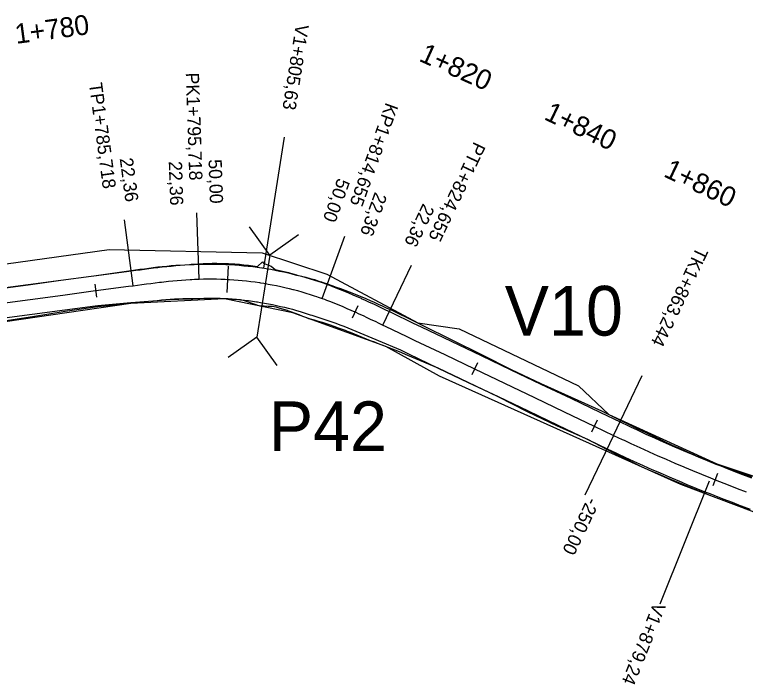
# Model space of a CAD drawing. Extents: x -636600 to -628587, y -1090963 to -1085869.
# Drawn here: x -633564.6 to -633454.2, y -1089535.8 to -1089434.7 of the extents above; entities that cross this region are included whole.
import ezdxf

# ---------------------------------------------------------------- set-up
doc = ezdxf.new("R2010")
doc.units = 0
for name, color, linetype in [('01_PARCELY_NÁVRH_PC', 7, 'Continuous'), ('03_PC_OBJEKTY_NÁVRH', 7, 'Continuous'), ('HEKTOMETRY100', 7, 'Continuous'), ('HEKTOMETRY20', 7, 'Continuous'), ('HL_BODY', 7, 'Continuous'), ('POLOMERY', 7, 'Continuous'), ('situace_osa', 7, 'Continuous'), ('situace_těleso', 7, 'Continuous'), ('situace_vozovka', 7, 'Continuous'), ('VRCHOLY', 7, 'Continuous')]:
    doc.layers.add(name, color=color, linetype=linetype)

msp = doc.modelspace()

# ---------------------------------------------------------------- linework, layer by layer
at = {"layer": '01_PARCELY_NÁVRH_PC'}
for points in [[(-633610.73, -1089478.58), (-633550.28, -1089470.19), (-633527.18, -1089470.65), (-633517.4, -1089473.91), (-633503.68, -1089481.26), (-633497.44, -1089482.12), (-633479.41, -1089490.77), (-633474.84, -1089495.09), (-633458.55, -1089502.54), (-633407.11, -1089519.63), (-633396.92, -1089522.17), (-633388.8, -1089522.69), (-633380.68, -1089521.67), (-633356.41, -1089515.63), (-633349.84, -1089515.28), (-633338.61, -1089516.06)], [(-633346.77, -1089521.27), (-633353.26, -1089521.36), (-633369.51, -1089524.36), (-633381.85, -1089527.63), (-633390.68, -1089528.41), (-633399.9, -1089527.35), (-633447.58, -1089511.82), (-633463.97, -1089505.64), (-633500.41, -1089489.28), (-633508.52, -1089484.82), (-633522.53, -1089479.74), (-633532.87, -1089477.61), (-633547.01, -1089478.31), (-633597.08, -1089485.63)]]:
    msp.add_lwpolyline(points, dxfattribs=at)
at = {"layer": '03_PC_OBJEKTY_NÁVRH'}
for points in [[(-633521.72, -1089467.94), (-633526.02, -1089471.04), (-633529.12, -1089466.74)], [(-633526.02, -1089471.04), (-633528.01, -1089483.38)], [(-633524.91, -1089487.68), (-633528.01, -1089483.38), (-633532.31, -1089486.48)]]:
    msp.add_lwpolyline(points, dxfattribs=at)
at = {"layer": 'HEKTOMETRY100'}
msp.add_lwpolyline([(-633532.31, -1089472.68), (-633532.53, -1089476.67)], dxfattribs=at)
at = {"layer": 'HEKTOMETRY20'}
for points in [[(-633552.45, -1089475.39), (-633552.18, -1089477.37)], [(-633512.75, -1089478.69), (-633513.58, -1089480.51)], [(-633494.67, -1089487.29), (-633495.54, -1089489.1)], [(-633476.63, -1089495.92), (-633477.49, -1089497.72)], [(-633458.42, -1089504), (-633459.16, -1089505.86)]]:
    msp.add_lwpolyline(points, dxfattribs=at)
at = {"layer": 'HL_BODY'}
for points in [[(-633536.7, -1089474.63), (-633537.03, -1089464.64)], [(-633546.65, -1089475.63), (-633547.97, -1089465.71)], [(-633518.11, -1089477.57), (-633514.72, -1089468.16)], [(-633508.95, -1089481.57), (-633504.64, -1089472.55)], [(-633474.13, -1089498.22), (-633469.82, -1089489.19)]]:
    msp.add_lwpolyline(points, dxfattribs=at)
at = {"layer": 'POLOMERY'}
for points in [[(-633536.7, -1089474.63), (-633537.03, -1089464.64)], [(-633546.65, -1089475.63), (-633547.97, -1089465.71)], [(-633518.11, -1089477.57), (-633514.72, -1089468.16)], [(-633508.95, -1089481.57), (-633504.64, -1089472.55)], [(-633474.13, -1089498.22), (-633478.45, -1089507.24)]]:
    msp.add_lwpolyline(points, dxfattribs=at)
at = {"layer": 'situace_osa'}
msp.add_lwpolyline([(-633567.18, -1089478.37), (-633562.23, -1089477.71), (-633557.27, -1089477.05), (-633552.68, -1089476.43), (-633552.31, -1089476.38), (-633547.36, -1089475.72), (-633546.65, -1089475.63), (-633545.99, -1089475.54), (-633545.33, -1089475.45), (-633544.66, -1089475.36), (-633544, -1089475.28), (-633543.34, -1089475.2), (-633542.68, -1089475.12), (-633542.4, -1089475.08), (-633542.02, -1089475.04), (-633541.35, -1089474.97), (-633540.69, -1089474.9), (-633540.03, -1089474.84), (-633539.36, -1089474.79), (-633538.7, -1089474.74), (-633538.03, -1089474.69), (-633537.79, -1089474.68), (-633537.42, -1089474.66), (-633537.37, -1089474.66), (-633536.7, -1089474.63), (-633536.05, -1089474.62), (-633535.4, -1089474.61), (-633534.74, -1089474.61), (-633534.09, -1089474.62), (-633533.44, -1089474.63), (-633532.78, -1089474.66), (-633532.42, -1089474.68), (-633532.13, -1089474.69), (-633531.48, -1089474.73), (-633530.83, -1089474.79), (-633530.18, -1089474.84), (-633529.53, -1089474.91), (-633528.88, -1089474.99), (-633528.23, -1089475.07), (-633527.59, -1089475.17), (-633527.45, -1089475.19), (-633526.94, -1089475.27), (-633526.3, -1089475.38), (-633525.66, -1089475.5), (-633525.02, -1089475.62), (-633524.38, -1089475.76), (-633523.74, -1089475.9), (-633523.11, -1089476.06), (-633522.55, -1089476.2), (-633522.47, -1089476.22), (-633521.84, -1089476.38), (-633521.21, -1089476.56), (-633520.59, -1089476.75), (-633519.96, -1089476.94), (-633519.34, -1089477.14), (-633519, -1089477.26), (-633518.72, -1089477.35), (-633518.11, -1089477.57), (-633517.78, -1089477.69), (-633517.48, -1089477.8), (-633516.86, -1089478.04), (-633516.24, -1089478.28), (-633515.62, -1089478.53), (-633515.01, -1089478.79), (-633514.39, -1089479.05), (-633513.78, -1089479.32), (-633513.17, -1089479.59), (-633513.16, -1089479.6), (-633512.57, -1089479.87), (-633511.96, -1089480.15), (-633511.36, -1089480.43), (-633510.76, -1089480.71), (-633510.15, -1089481), (-633509.55, -1089481.29), (-633508.95, -1089481.57), (-633508.64, -1089481.72), (-633505.35, -1089483.3), (-633504.13, -1089483.88), (-633499.62, -1089486.04), (-633495.11, -1089488.19), (-633490.59, -1089490.35), (-633486.08, -1089492.51), (-633481.57, -1089494.66), (-633477.06, -1089496.82), (-633474.13, -1089498.22), (-633472.82, -1089498.84), (-633472.55, -1089498.97), (-633471.51, -1089499.45), (-633470.19, -1089500.06), (-633468.86, -1089500.66), (-633468, -1089501.05), (-633467.54, -1089501.25), (-633466.21, -1089501.84), (-633464.87, -1089502.41), (-633463.54, -1089502.98), (-633463.41, -1089503.04), (-633462.2, -1089503.54), (-633460.86, -1089504.1), (-633459.51, -1089504.64), (-633458.79, -1089504.93), (-633458.16, -1089505.18), (-633456.81, -1089505.71), (-633455.45, -1089506.23), (-633454.12, -1089506.73)], dxfattribs=at)
at = {"layer": 'situace_těleso'}
for points in [[(-633567.49, -1089476.1), (-633562.53, -1089475.45), (-633557.57, -1089474.8), (-633552.98, -1089474.2), (-633552.61, -1089474.15), (-633547.66, -1089473.45), (-633546.95, -1089473.35), (-633546.29, -1089473.25), (-633545.63, -1089473.16), (-633544.96, -1089473.07), (-633544.29, -1089472.98), (-633543.62, -1089472.89), (-633542.95, -1089472.81), (-633542.66, -1089472.78), (-633542.27, -1089472.73), (-633541.6, -1089472.67), (-633540.91, -1089472.6), (-633540.23, -1089472.55), (-633539.54, -1089472.51), (-633538.85, -1089472.48), (-633538.16, -1089472.44), (-633537.91, -1089472.39), (-633537.53, -1089472.36), (-633537.47, -1089472.36), (-633536.78, -1089472.31), (-633536.09, -1089472.28), (-633535.41, -1089472.26), (-633534.73, -1089472.25), (-633534.04, -1089472.25), (-633533.36, -1089472.26), (-633532.68, -1089472.28), (-633532.29, -1089472.29), (-633531.99, -1089472.31), (-633531.31, -1089472.35), (-633530.63, -1089472.4), (-633529.95, -1089472.46), (-633529.27, -1089472.54), (-633528.59, -1089472.62), (-633527.91, -1089472.72), (-633527.11, -1089472.02), (-633526.99, -1089472.21), (-633526.47, -1089472.41), (-633525.82, -1089472.66), (-633525.21, -1089473.19), (-633524.55, -1089473.34), (-633523.88, -1089473.5), (-633523.22, -1089473.66), (-633522.56, -1089473.84), (-633521.99, -1089474), (-633521.9, -1089474.03), (-633521.24, -1089474.2), (-633520.58, -1089474.37), (-633519.92, -1089474.54), (-633519.26, -1089474.72), (-633518.61, -1089474.93), (-633518.25, -1089475.05), (-633517.96, -1089475.15), (-633517.32, -1089475.37), (-633516.98, -1089475.5), (-633516.66, -1089475.61), (-633516.01, -1089475.85), (-633515.35, -1089476.08), (-633514.7, -1089476.31), (-633514.06, -1089476.56), (-633513.42, -1089476.81), (-633512.78, -1089477.06), (-633512.15, -1089477.33), (-633512.14, -1089477.33), (-633511.52, -1089477.59), (-633510.9, -1089477.86), (-633510.28, -1089478.14), (-633509.67, -1089478.42), (-633509.06, -1089478.69), (-633508.45, -1089478.97), (-633507.84, -1089479.25), (-633507.53, -1089479.4), (-633504.25, -1089480.99), (-633503.03, -1089481.59), (-633498.55, -1089483.8), (-633494.07, -1089486.03), (-633489.6, -1089488.27), (-633485.09, -1089490.42), (-633480.52, -1089492.47), (-633475.97, -1089494.53), (-633473.06, -1089495.96), (-633471.77, -1089496.6), (-633471.5, -1089496.74), (-633470.48, -1089497.23), (-633469.18, -1089497.86), (-633467.88, -1089498.47), (-633467.03, -1089498.87), (-633466.57, -1089499.08), (-633465.27, -1089499.68), (-633463.96, -1089500.28), (-633462.65, -1089500.88), (-633462.53, -1089500.93), (-633461.33, -1089501.46), (-633459.99, -1089501.99), (-633458.65, -1089502.5), (-633457.93, -1089502.77), (-633457.3, -1089503), (-633455.95, -1089503.5), (-633454.6, -1089503.99), (-633453.27, -1089504.46)], [(-633453.57, -1089509.53), (-633454.95, -1089509.03), (-633454.98, -1089509.02), (-633456.33, -1089508.52), (-633457.7, -1089508.01), (-633459.07, -1089507.48), (-633459.7, -1089507.23), (-633460.43, -1089506.94), (-633461.8, -1089506.4), (-633463.16, -1089505.85), (-633464.38, -1089505.34), (-633464.51, -1089505.29), (-633465.86, -1089504.72), (-633467.21, -1089504.14), (-633468.56, -1089503.57), (-633469.03, -1089503.37), (-633469.9, -1089502.97), (-633471.22, -1089502.33), (-633472.54, -1089501.67), (-633473.57, -1089501.15), (-633473.84, -1089501.01), (-633475.15, -1089500.34), (-633478.03, -1089498.85), (-633482.61, -1089496.84), (-633487.12, -1089494.68), (-633491.58, -1089492.4), (-633496.09, -1089490.25), (-633500.59, -1089488.07), (-633505.21, -1089486.15), (-633506.46, -1089485.61), (-633509.87, -1089484.31), (-633510.19, -1089484.18), (-633510.81, -1089483.93), (-633511.43, -1089483.68), (-633512.04, -1089483.43), (-633512.65, -1089483.19), (-633513.26, -1089482.94), (-633513.87, -1089482.71), (-633514.46, -1089482.48), (-633514.47, -1089482.47), (-633515.08, -1089482.24), (-633515.68, -1089482.02), (-633516.29, -1089481.81), (-633516.89, -1089481.6), (-633517.49, -1089481.4), (-633518.09, -1089481.2), (-633518.69, -1089481.02), (-633518.98, -1089480.93), (-633519.29, -1089480.84), (-633519.87, -1089480.68), (-633520.14, -1089480.61), (-633520.45, -1089480.5), (-633521.02, -1089480.27), (-633521.58, -1089480.04), (-633522.15, -1089479.83), (-633522.73, -1089479.63), (-633523.31, -1089479.43), (-633523.38, -1089479.4), (-633523.89, -1089479.24), (-633524.47, -1089479.06), (-633525.06, -1089478.89), (-633525.66, -1089478.78), (-633526.28, -1089478.75), (-633526.89, -1089478.73), (-633527.51, -1089478.71), (-633527.97, -1089478.57), (-633528.1, -1089478.53), (-633528.68, -1089478.32), (-633529.27, -1089478.12), (-633529.87, -1089477.93), (-633530.47, -1089477.77), (-633531.08, -1089477.72), (-633531.69, -1089477.67), (-633532.3, -1089477.63), (-633532.58, -1089477.62), (-633532.92, -1089477.6), (-633533.53, -1089477.58), (-633534.15, -1089477.57), (-633534.76, -1089477.57), (-633535.38, -1089477.57), (-633535.99, -1089477.59), (-633536.6, -1089477.61), (-633537.23, -1089477.63), (-633537.28, -1089477.63), (-633537.63, -1089477.64), (-633537.86, -1089477.64), (-633538.5, -1089477.64), (-633539.14, -1089477.64), (-633539.78, -1089477.66), (-633540.42, -1089477.68), (-633541.07, -1089477.73), (-633541.71, -1089477.78), (-633542.08, -1089477.82), (-633542.36, -1089477.84), (-633543.01, -1089477.9), (-633543.66, -1089477.96), (-633544.32, -1089478.03), (-633544.98, -1089478.09), (-633545.64, -1089478.16), (-633546.3, -1089478.23), (-633547.01, -1089478.31), (-633551.99, -1089478.84), (-633552.36, -1089478.88), (-633556.94, -1089479.55), (-633561.88, -1089480.31), (-633566.82, -1089481.08)]]:
    msp.add_lwpolyline(points, dxfattribs=at)
at = {"layer": 'situace_vozovka'}
for points in [[(-633567.48, -1089476.14), (-633562.52, -1089475.48), (-633557.57, -1089474.82), (-633552.98, -1089474.2), (-633552.61, -1089474.15), (-633547.66, -1089473.49), (-633546.95, -1089473.4), (-633546.28, -1089473.31), (-633545.62, -1089473.22), (-633544.95, -1089473.13), (-633544.29, -1089473.05), (-633543.61, -1089472.96), (-633542.94, -1089472.88), (-633542.66, -1089472.85), (-633542.27, -1089472.81), (-633541.59, -1089472.73), (-633540.91, -1089472.66), (-633540.23, -1089472.6), (-633539.54, -1089472.54), (-633538.85, -1089472.49), (-633538.16, -1089472.45), (-633537.91, -1089472.43), (-633537.52, -1089472.41), (-633537.47, -1089472.41), (-633536.77, -1089472.38), (-633536.09, -1089472.37), (-633535.41, -1089472.36), (-633534.73, -1089472.36), (-633534.05, -1089472.37), (-633533.36, -1089472.38), (-633532.68, -1089472.41), (-633532.3, -1089472.43), (-633532, -1089472.45), (-633531.32, -1089472.49), (-633530.64, -1089472.54), (-633529.96, -1089472.61), (-633529.28, -1089472.68), (-633528.6, -1089472.76), (-633527.93, -1089472.84), (-633527.25, -1089472.94), (-633527.11, -1089472.96), (-633526.58, -1089473.05), (-633525.9, -1089473.16), (-633525.23, -1089473.29), (-633524.56, -1089473.42), (-633523.9, -1089473.56), (-633523.23, -1089473.71), (-633522.57, -1089473.87), (-633521.99, -1089474.02), (-633521.91, -1089474.04), (-633521.25, -1089474.21), (-633520.59, -1089474.4), (-633519.94, -1089474.59), (-633519.28, -1089474.79), (-633518.63, -1089475), (-633518.28, -1089475.12), (-633517.99, -1089475.22), (-633517.34, -1089475.45), (-633517.01, -1089475.57), (-633516.69, -1089475.69), (-633516.04, -1089475.94), (-633515.4, -1089476.19), (-633514.76, -1089476.45), (-633514.13, -1089476.72), (-633513.5, -1089476.99), (-633512.87, -1089477.26), (-633512.25, -1089477.54), (-633512.24, -1089477.55), (-633511.63, -1089477.82), (-633511.02, -1089478.11), (-633510.4, -1089478.39), (-633509.79, -1089478.68), (-633509.19, -1089478.97), (-633508.58, -1089479.26), (-633507.98, -1089479.54), (-633507.67, -1089479.69), (-633504.38, -1089481.27), (-633503.16, -1089481.85), (-633498.65, -1089484.01), (-633494.13, -1089486.16), (-633489.62, -1089488.32), (-633485.11, -1089490.48), (-633480.6, -1089492.63), (-633476.09, -1089494.79), (-633473.16, -1089496.19), (-633471.86, -1089496.8), (-633471.59, -1089496.93), (-633470.56, -1089497.41), (-633469.25, -1089498.02), (-633467.94, -1089498.61), (-633467.08, -1089498.99), (-633466.63, -1089499.2), (-633465.31, -1089499.78), (-633463.99, -1089500.35), (-633462.66, -1089500.91), (-633462.54, -1089500.96), (-633461.34, -1089501.47), (-633460, -1089502.01), (-633458.67, -1089502.55), (-633457.95, -1089502.84), (-633457.33, -1089503.09), (-633455.99, -1089503.61), (-633454.65, -1089504.13), (-633453.33, -1089504.63)], [(-633566.88, -1089480.6), (-633561.93, -1089479.94), (-633556.97, -1089479.28), (-633552.38, -1089478.66), (-633552.01, -1089478.63), (-633547.03, -1089478.19), (-633546.31, -1089478.13), (-633545.65, -1089478.07), (-633544.99, -1089478.01), (-633544.33, -1089477.95), (-633543.67, -1089477.9), (-633543.02, -1089477.85), (-633542.36, -1089477.8), (-633542.09, -1089477.78), (-633541.71, -1089477.75), (-633541.07, -1089477.71), (-633540.42, -1089477.68), (-633539.78, -1089477.65), (-633539.14, -1089477.63), (-633538.5, -1089477.61), (-633537.87, -1089477.6), (-633537.63, -1089477.6), (-633537.28, -1089477.58), (-633537.23, -1089477.58), (-633536.61, -1089477.55), (-633535.99, -1089477.54), (-633535.38, -1089477.53), (-633534.76, -1089477.53), (-633534.15, -1089477.53), (-633533.53, -1089477.55), (-633532.92, -1089477.57), (-633532.57, -1089477.59), (-633532.3, -1089477.61), (-633531.69, -1089477.65), (-633531.08, -1089477.69), (-633530.46, -1089477.75), (-633529.85, -1089477.81), (-633529.24, -1089477.89), (-633528.63, -1089477.97), (-633528.02, -1089478.05), (-633527.89, -1089478.07), (-633527.42, -1089478.15), (-633526.81, -1089478.25), (-633526.21, -1089478.37), (-633525.6, -1089478.49), (-633525, -1089478.61), (-633524.4, -1089478.75), (-633523.8, -1089478.89), (-633523.28, -1089479.02), (-633523.21, -1089479.04), (-633522.61, -1089479.2), (-633522.02, -1089479.37), (-633521.43, -1089479.54), (-633520.84, -1089479.72), (-633520.26, -1089479.91), (-633519.94, -1089480.02), (-633519.67, -1089480.1), (-633519.08, -1089480.27), (-633518.77, -1089480.37), (-633518.48, -1089480.46), (-633517.88, -1089480.66), (-633517.28, -1089480.87), (-633516.68, -1089481.08), (-633516.07, -1089481.3), (-633515.47, -1089481.53), (-633514.87, -1089481.76), (-633514.26, -1089482), (-633514.25, -1089482), (-633513.66, -1089482.24), (-633513.05, -1089482.49), (-633512.44, -1089482.74), (-633511.83, -1089482.99), (-633511.22, -1089483.25), (-633510.61, -1089483.51), (-633510, -1089483.77), (-633509.68, -1089483.9), (-633506.32, -1089485.33), (-633505.1, -1089485.91), (-633500.59, -1089488.07), (-633496.08, -1089490.22), (-633491.56, -1089492.38), (-633487.05, -1089494.54), (-633482.54, -1089496.69), (-633478.03, -1089498.85), (-633475.1, -1089500.25), (-633473.78, -1089500.88), (-633473.5, -1089501.01), (-633472.45, -1089501.5), (-633471.12, -1089502.11), (-633469.79, -1089502.71), (-633468.91, -1089503.1), (-633468.45, -1089503.31), (-633467.11, -1089503.9), (-633465.76, -1089504.48), (-633464.41, -1089505.06), (-633464.29, -1089505.11), (-633463.06, -1089505.62), (-633461.71, -1089506.18), (-633460.35, -1089506.73), (-633459.62, -1089507.02), (-633458.99, -1089507.27), (-633457.62, -1089507.81), (-633456.25, -1089508.33), (-633454.91, -1089508.84), (-633454.88, -1089508.85), (-633453.51, -1089509.36)]]:
    msp.add_lwpolyline(points, dxfattribs=at)
at = {"layer": 'VRCHOLY'}
for points in [[(-633526.91, -1089472.99), (-633523.8, -1089453.23)], [(-633459.7, -1089505.12), (-633467.15, -1089523.68)]]:
    msp.add_lwpolyline(points, dxfattribs=at)

# ---------------------------------------------------------------- texts
at = {"layer": '03_PC_OBJEKTY_NÁVRH'}
for s, p in [('V10', (-633490.57, -1089483.16)), ('P42', (-633526.19, -1089500.6))]:
    msp.add_text(s, height=7.5, dxfattribs=at).set_placement(p)
at = {"layer": 'HEKTOMETRY20'}
for s, rotation, p in [('1+780', 7.6117, (-633564.31, -1089439.14)), ('1+820', 335.6935, (-633503.66, -1089441.65)), ('1+840', 334.4522, (-633484.78, -1089450.46)), ('1+860', 334.4522, (-633466.73, -1089459.08))]:
    msp.add_text(s, height=3, rotation=rotation, dxfattribs=at).set_placement(p)
at = {"layer": 'HL_BODY'}
for s, rotation, p in [('PK1+795,718', 271.8821, (-633538.72, -1089443.5)), ('TP1+785,718', 277.6117, (-633553.35, -1089445.11)), ('KP1+814,655', 250.1818, (-633508.48, -1089447.89)), ('PT1+824,655', 244.4522, (-633495.19, -1089453.78)), ('TK1+863,244', 244.4522, (-633461.59, -1089469.65))]:
    msp.add_text(s, height=2, rotation=rotation, dxfattribs=at).set_placement(p)
at = {"layer": 'POLOMERY'}
for s, rotation, p in [('22,36', 277.6117, (-633548.7, -1089456.45)), ('22,36', 271.8821, (-633541.29, -1089456.87)), ('50,00', 271.8821, (-633535.29, -1089456.58)), ('50,00', 250.1818, (-633515.77, -1089459.28)), ('22,36', 250.1818, (-633510.16, -1089461.4)), ('22,36', 244.4522, (-633502.89, -1089463.11)), ('-250,00', 244.4522, (-633478, -1089507.45))]:
    msp.add_text(s, height=2, rotation=rotation, dxfattribs=at).set_placement(p)
at = {"layer": 'VRCHOLY'}
for s, rotation, p in [('V1+805,63', 261.0319, (-633522.1, -1089436.08)), ('V1+879,24', 248.1139, (-633468.08, -1089523.3))]:
    msp.add_text(s, height=2, rotation=rotation, dxfattribs=at).set_placement(p)

doc.saveas('drawing.dxf')
